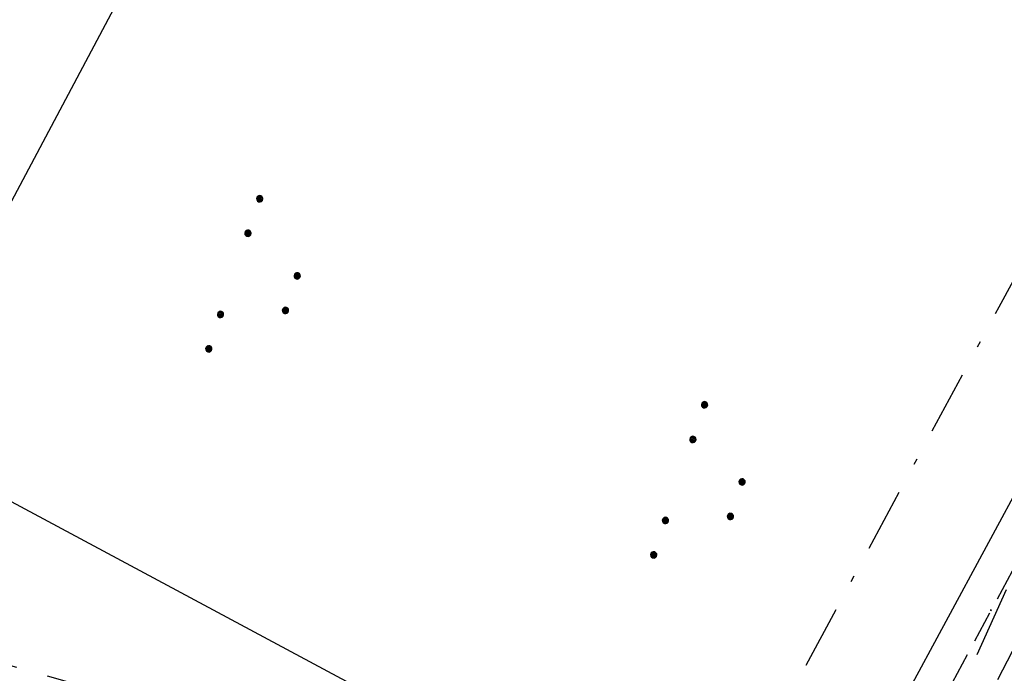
# Model space of a CAD drawing. Extents: x 510526 to 513920, y 467229 to 478797.
# Tile 398 of 467: x 512519 to 512581, y 476619 to 476660. Entities that reach past the tile are written whole.
import ezdxf

# ---------------------------------------------------------------- set-up
doc = ezdxf.new("R2010")
doc.units = 0
doc.header["$LTSCALE"] = 10
doc.header["$MEASUREMENT"] = 0
for name, pattern in [('ACAD_ISO16W100', [73, 15, -6.5, 15, -6.5, 15, -7, 1, -7]), ('LT00', [0]), ('LT08', [0.42, 0.2, -0.1, 0.02, -0.1]), ('LT11', [0.3, 0.2, -0.1])]:
    doc.linetypes.add(name, pattern=pattern)
doc.layers.get('0').update_dxf_attribs({"linetype": 'LT00'})
for name, color, linetype in [('BAB-KABEL', 220, 'ACAD_ISO16W100'), ('DFK_AB_L', 21, 'LT00'), ('DFK_KATASTER', 250, 'LT00'), ('DFK_NUTZUNG', 250, 'LT00'), ('STROM_UNTER', 80, 'LT08'), ('V88_FELDWEG', 250, 'LT11')]:
    doc.layers.add(name, color=color, linetype=linetype)

# ---------------------------------------------------------------- blocks, each defined once
blk = doc.blocks.new('SYMB0011')
at = {"color": 0, "linetype": 'ByBlock'}
for p, q in [((0.5, 0), (-0.5, 0)), ((0, 0.5), (0, -0.5))]:
    blk.add_line(p, q, dxfattribs=at)
blk = doc.blocks.new('SYMB7111')
at = {"color": 0, "linetype": 'ByBlock'}
for p, q in [((-0.13, 0.202919), (-0.13, 0.177081)), ((-0.125, 0.172895), (-0.125, 0.207105)), ((-0.12, 0.209164), (-0.12, 0.170836)), ((-0.115, 0.170204), (-0.115, 0.209796)), ((-0.11, 0.209164), (-0.11, 0.170836)), ((-0.105, 0.172895), (-0.105, 0.207105)), ((-0.1, 0.202919), (-0.1, 0.177081)), ((-0.095, 0.189874), (-0.095, 0.190146)), ((0.1, 0.202919), (0.1, 0.177081)), ((0.105, 0.172895), (0.105, 0.207105)), ((0.11, 0.209164), (0.11, 0.170836)), ((0.115, 0.170204), (0.115, 0.209796)), ((0.12, 0.209164), (0.12, 0.170836)), ((0.125, 0.172895), (0.125, 0.207105)), ((0.13, 0.202919), (0.13, 0.177081)), ((0.135, 0.189874), (0.135, 0.190146)), ((-0.515, -0.177081), (-0.515, -0.202919)), ((-0.51, -0.207105), (-0.51, -0.172895)), ((-0.505, -0.170836), (-0.505, -0.209164)), ((-0.5, -0.209796), (-0.5, -0.170204)), ((-0.495, -0.170836), (-0.495, -0.209164)), ((-0.49, -0.207105), (-0.49, -0.172895)), ((-0.485, -0.177081), (-0.485, -0.202919)), ((-0.285, -0.177081), (-0.285, -0.202919)), ((-0.28, -0.207105), (-0.28, -0.172895)), ((-0.275, -0.170836), (-0.275, -0.209164)), ((-0.27, -0.209796), (-0.27, -0.170204)), ((-0.265, -0.170836), (-0.265, -0.209164)), ((-0.26, -0.207105), (-0.26, -0.172895)), ((-0.255, -0.177081), (-0.255, -0.202919)), ((0.255, -0.177081), (0.255, -0.202919)), ((0.26, -0.207105), (0.26, -0.172895)), ((0.265, -0.170836), (0.265, -0.209164)), ((0.27, -0.209796), (0.27, -0.170204)), ((0.275, -0.170836), (0.275, -0.209164)), ((0.28, -0.207105), (0.28, -0.172895)), ((0.285, -0.177081), (0.285, -0.202919)), ((0.485, -0.177081), (0.485, -0.202919)), ((0.49, -0.207105), (0.49, -0.172895)), ((0.495, -0.170836), (0.495, -0.209164)), ((0.5, -0.209796), (0.5, -0.170204)), ((0.505, -0.170836), (0.505, -0.209164)), ((0.51, -0.207105), (0.51, -0.172895)), ((0.515, -0.177081), (0.515, -0.202919)), ((-0.48, -0.190126), (-0.48, -0.189854)), ((-0.25, -0.190126), (-0.25, -0.189854)), ((0.29, -0.190126), (0.29, -0.189854)), ((0.52, -0.190126), (0.52, -0.189854))]:
    blk.add_line(p, q, dxfattribs=at)
for points in [[(-0.095, 0.19), (-0.096981, 0.198678), (-0.10253, 0.205637), (-0.11055, 0.209499), (-0.11945, 0.209499), (-0.12747, 0.205637), (-0.133019, 0.198678), (-0.135, 0.19), (-0.133019, 0.181322), (-0.12747, 0.174363), (-0.11945, 0.170501), (-0.11055, 0.170501), (-0.10253, 0.174363), (-0.096981, 0.181322), (-0.095, 0.19)], [(0.135, 0.19), (0.133019, 0.198678), (0.12747, 0.205637), (0.11945, 0.209499), (0.11055, 0.209499), (0.10253, 0.205637), (0.096981, 0.198678), (0.095, 0.19), (0.096981, 0.181322), (0.10253, 0.174363), (0.11055, 0.170501), (0.11945, 0.170501), (0.12747, 0.174363), (0.133019, 0.181322), (0.135, 0.19)], [(-0.48, -0.19), (-0.481981, -0.181322), (-0.48753, -0.174363), (-0.49555, -0.170501), (-0.50445, -0.170501), (-0.51247, -0.174363), (-0.518019, -0.181322), (-0.52, -0.19), (-0.518019, -0.198678), (-0.51247, -0.205637), (-0.50445, -0.209499), (-0.49555, -0.209499), (-0.48753, -0.205637), (-0.481981, -0.198678), (-0.48, -0.19)], [(-0.25, -0.19), (-0.251981, -0.181322), (-0.25753, -0.174363), (-0.26555, -0.170501), (-0.27445, -0.170501), (-0.28247, -0.174363), (-0.288019, -0.181322), (-0.29, -0.19), (-0.288019, -0.198678), (-0.28247, -0.205637), (-0.27445, -0.209499), (-0.26555, -0.209499), (-0.25753, -0.205637), (-0.251981, -0.198678), (-0.25, -0.19)], [(0.29, -0.19), (0.288019, -0.181322), (0.28247, -0.174363), (0.27445, -0.170501), (0.26555, -0.170501), (0.25753, -0.174363), (0.251981, -0.181322), (0.25, -0.19), (0.251981, -0.198678), (0.25753, -0.205637), (0.26555, -0.209499), (0.27445, -0.209499), (0.28247, -0.205637), (0.288019, -0.198678), (0.29, -0.19)], [(0.52, -0.19), (0.518019, -0.181322), (0.51247, -0.174363), (0.50445, -0.170501), (0.49555, -0.170501), (0.48753, -0.174363), (0.481981, -0.181322), (0.48, -0.19), (0.481981, -0.198678), (0.48753, -0.205637), (0.49555, -0.209499), (0.50445, -0.209499), (0.51247, -0.205637), (0.518019, -0.198678), (0.52, -0.19)]]:
    blk.add_lwpolyline(points, dxfattribs=at)

msp = doc.modelspace()

# ---------------------------------------------------------------- linework, layer by layer
at = {"layer": 'BAB-KABEL', "ltscale": 0.03, "flags": 128}
msp.add_lwpolyline([(513339.839, 477816.319), (513312.266, 477774.649), (513284.672, 477732.996), (513252.5, 477694.412), (513223.881, 477653.496), (513195.795, 477612.121), (513167.629, 477570.875), (513139.88, 477529.298), (513111.793, 477487.916), (513083.807, 477446.454), (513055.844, 477404.978), (513022.492, 477355.034), (513000.515, 477321.52), (512973.122, 477279.62), (512945.422, 477237.871), (512917.575, 477196.217), (512879.155, 477137.499), (512858.339, 477103.216), (512837.389, 477068.954), (512811.451, 477026.06), (512784.195, 476983.896), (512756.652, 476941.559), (512731.123, 476898.632), (512706.393, 476854.964), (512681.949, 476811.101), (512658.869, 476770.394), (512633.742, 476723.052), (512609.823, 476678.973), (512586.03, 476634.72), (512574.463, 476609.04), (512565.77, 476584.237), (512545.206, 476542.916), (512523.454, 476497.739), (512501.769, 476452.474), (512480.246, 476407.171), (512458.846, 476361.789), (512438.563, 476315.939), (512418.177, 476270.118), (512378.72, 476177.833), (512359.892, 476131.364), (512341.348, 476084.783), (512322.575, 476038.314), (512304.817, 475991.341), (512287.677, 475944.24), (512270.282, 475897.168), (512254.121, 475849.696), (512237.768, 475802.276), (512221.53, 475754.824), (512205.859, 475707.192), (512190.782, 475659.377), (512175.78, 475611.52), (512161.516, 475563.423), (512145.692, 475515.804), (512137.725, 475496.074), (512130.625, 475467.918), (512119.035, 475418.91), (512105.583, 475370.555), (512100.73, 475351.099), (512084.182, 475320.513), (512082.618, 475318.668), (512071.987, 475296.243), (512062.064, 475264.372), (512059.316, 475232.902), (512061.872, 475193.176), (512054.818, 475143.1), (512045.689, 475099.989), (512036.29, 475050.898), (512027.273, 475001.725), (512018.223, 474952.549), (512008.899, 474903.418), (512000.14, 474854.229), (511992.355, 474804.855), (511985.273, 474755.369), (511977.385, 474700.851), (511969.41, 474646.425), (511966.53, 474615.204), (511972.795, 474604.79), (511970.049, 474596.165), (511959.565, 474586.374), (511941.907, 474517.478), (511936.852, 474477.772), (511926.657, 474399.733), (511919.973, 474355.376), (511910.09, 474296.615), (511899.454, 474238.126), (511883.784, 474152.683), (511870.289, 474094.001), (511857.131, 474053.876), (511852.776, 474012.454), (511853.171, 473966.862), (511852.492, 473957.146), (511851.311, 473949.656), (511841.692, 473942.065), (511825.821, 473895.229), (511826.651, 473894.117), (511810.899, 473851.945), (511793.573, 473805.027), (511775.285, 473758.358), (511755.124, 473712.475), (511734.052, 473667.008), (511712.225, 473621.972), (511689.498, 473577.273), (511665.157, 473533.497), (511639.854, 473490.241), (511612.908, 473448.14), (511601.588, 473431.806), (511558.048, 473366.072), (511514.894, 473306.01), (511484.056, 473267.454), (511450.631, 473224.7), (511393.065, 473164.53), (511363.017, 473132.866), (511308.517, 473076.446), (511275.572, 473040.359), (511243.006, 473009.331), (511235.22, 472986.054), (511231.03, 472981.056), (511075.99, 472813.106), (511070.243, 472807.304), (511057.801, 472797.513), (511038.028, 472769.96), (511010.695, 472730.526), (510983.876, 472687.185), (510959.577, 472643.761), (510934.3, 472604.326), (510904.804, 472574.327), (510913.914, 472558.288), (510911.702, 472550.665), (510911.228, 472549.239), (510895.971, 472514.712), (510882.655, 472477.924), (510872.403, 472460.753), (510857.497, 472432.352), (510836.101, 472381.12), (510836.281, 472368.894), (510832.944, 472355.972), (510830.181, 472332.026), (510848.219, 472325.537), (510838.512, 472271.416), (510831.965, 472215.431), (510830.702, 472169.392), (510828.833, 472118.665), (510829.075, 472067.625), (510833.949, 472011.739), (510842.444, 471951.437), (510849.978, 471906.34), (510856.18, 471866.272), (510867.229, 471812.821), (510879.853, 471762.875), (510891.506, 471713.806), (510903.789, 471665.07), (510916.063, 471616.285), (510929.638, 471568.076), (510950.958, 471501.368), (510971.606, 471429.824), (510974.35, 471422.765), (510989.551, 471366.875), (511004.499, 471314.199), (511016.364, 471270.838), (511026.276, 471232.419), (511039.24, 471184.146), (511056.597, 471116.881), (511065.905, 471078.265), (511077.604, 471030.011), (511089.225, 470981.622), (511098.911, 470932.895), (511107.165, 470884.025), (511116.152, 470835.042), (511125.079, 470786.059), (511133.148, 470736.973), (511137.299, 470706.315), (511129.89, 470689.715), (511129.543, 470684.612), (511132.443, 470671.581), (511143.113, 470670.948), (511145.784, 470638.261), (511151.08, 470588.888), (511155.977, 470539.416), (511159.512, 470489.779), (511162.627, 470440.141), (511165.944, 470390.621), (511167.842, 470340.945), (511167.805, 470291.237), (511167.773, 470272.425), (511169.192, 470243.962), (511168.974, 470223.344), (511163.734, 470203.872), (511151.457, 470170.118), (511152.401, 470145.764), (511161.627, 470107.325), (511162.261, 470078.654), (511157.084, 470021.39), (511153.973, 469975.779), (511150.229, 469924.108), (511146.614, 469878.373), (511141.044, 469826.728), (511133.852, 469745.039), (511131.815, 469700.017), (511128.932, 469655.166), (511125.194, 469595.287), (511130.663, 469554.69), (511130.405, 469544.669), (511121.691, 469477.401)], dxfattribs=at)
at = {"layer": 'DFK_AB_L'}
msp.add_line((512567.776, 476604.18), (512645.134, 476747.68), dxfattribs=at)
at = {"layer": 'DFK_KATASTER'}
for p, q in [((512511.101, 476634.573), (512580.459, 476765.427)), ((512511.411, 476633.556), (512566.759, 476603.874))]:
    msp.add_line(p, q, dxfattribs=at)
at = {"layer": 'STROM_UNTER', "ltscale": 2, "flags": 128}
msp.add_lwpolyline([(512740.029, 477167.844), (512740.417, 477131.048), (512740.805, 477109.638), (512740.932, 477066.37), (512741.576, 477044.446), (512741.964, 477033.192), (512741.441, 477012.164), (512740.972, 476997.669), (512741.183, 476989.303), (512742.098, 476987.124), (512747.801, 476972.186), (512755.993, 476957.738), (512754.505, 476953.61), (512738.312, 476923.893), (512734.069, 476916.767), (512716.096, 476885.051), (512677.316, 476817.549), (512667.98, 476800.525), (512626.399, 476724.864), (512622.621, 476718.527), (512610.622, 476697.036), (512596.333, 476670.469), (512580.801, 476641.988), (512567.103, 476616.538), (512555.987, 476597.26), (512531.627, 476615.618), (512514.987, 476620.37), (512488.437, 476620.833), (512462.626, 476622.303), (512437.721, 476627.733), (512425.115, 476632.272)], dxfattribs=at)
at = {"layer": 'V88_FELDWEG', "flags": 128}
for points in [[(512742.454, 476995.896), (512742.523, 476994.597), (512742.597, 476993.299), (512742.685, 476992.001), (512742.753, 476991.119), (512742.822, 476990.237), (512742.91, 476988.956), (512742.982, 476987.674), (512743.042, 476986.384), (512743.072, 476985.664), (512743.106, 476984.943), (512743.153, 476984.225), (512743.22, 476983.513), (512743.315, 476982.809), (512743.447, 476982.118), (512743.694, 476981.203), (512744.015, 476980.314), (512744.404, 476979.449), (512744.853, 476978.605), (512745.356, 476977.782), (512745.905, 476976.976), (512746.494, 476976.185), (512747.115, 476975.408), (512747.763, 476974.643), (512748.428, 476973.886), (512749.106, 476973.137), (512749.788, 476972.393), (512750.468, 476971.652), (512751.695, 476970.295), (512752.894, 476968.94), (512754.071, 476967.588), (512755.227, 476966.237), (512756.368, 476964.888), (512757.498, 476963.541), (512758.619, 476962.194), (512759.737, 476960.847), (512760.223, 476959.901), (512760.636, 476958.92), (512760.973, 476957.911), (512761.233, 476956.88), (512761.415, 476955.832), (512761.517, 476954.773), (512761.538, 476953.709), (512761.479, 476952.647), (512761.339, 476951.593), (512761.121, 476950.552), (512760.824, 476949.53), (512759.622, 476946.779), (512758.348, 476944.061), (512757.001, 476941.377), (512755.582, 476938.731), (512754.093, 476936.124), (512752.535, 476933.558), (512750.211, 476929.676), (512747.888, 476925.794), (512745.569, 476921.909), (512743.256, 476918.021), (512740.949, 476914.129), (512738.652, 476910.231), (512735.805, 476905.367), (512732.973, 476900.494), (512730.156, 476895.612), (512727.353, 476890.723), (512724.562, 476885.826), (512722.362, 476881.947), (512720.168, 476878.064), (512717.977, 476874.179), (512715.79, 476870.293), (512713.603, 476866.406), (512711.415, 476862.52), (512709.019, 476858.27), (512706.622, 476854.02), (512704.223, 476849.771), (512701.825, 476845.522), (512699.428, 476841.272), (512697.033, 476837.021), (512694.818, 476833.083), (512692.608, 476829.143), (512690.402, 476825.201), (512688.202, 476821.255), (512686.009, 476817.305), (512683.825, 476813.35), (512682.211, 476810.415), (512680.599, 476807.478), (512678.989, 476804.54), (512677.376, 476801.604), (512675.76, 476798.67), (512674.137, 476795.739), (512672.505, 476792.813), (512670.863, 476789.893), (512669.498, 476787.488), (512668.127, 476785.087), (512666.752, 476782.688), (512665.376, 476780.29), (512664, 476777.891), (512662.628, 476775.491), (512661.261, 476773.087), (512659.903, 476770.679), (512658.556, 476768.265), (512657.222, 476765.843), (512655.907, 476763.42), (512654.605, 476760.991), (512653.312, 476758.556), (512652.027, 476756.117), (512650.746, 476753.675), (512649.467, 476751.233), (512648.186, 476748.791), (512646.901, 476746.352), (512645.608, 476743.917), (512644.306, 476741.487), (512643.013, 476739.102), (512641.71, 476736.723), (512640.398, 476734.349), (512639.081, 476731.977), (512637.76, 476729.608), (512636.437, 476727.239), (512635.115, 476724.871), (512633.796, 476722.5), (512632.482, 476720.127), (512631.175, 476717.75), (512629.724, 476715.087), (512628.283, 476712.419), (512626.85, 476709.746), (512625.424, 476707.07), (512624.001, 476704.392), (512622.581, 476701.712), (512621.161, 476699.033), (512619.74, 476696.353), (512618.316, 476693.676), (512616.503, 476690.284), (512614.684, 476686.896), (512612.858, 476683.511), (512611.029, 476680.129), (512609.196, 476676.748), (512607.361, 476673.368), (512605.526, 476669.988), (512603.372, 476666.02), (512601.221, 476662.051), (512599.073, 476658.079), (512596.931, 476654.105), (512594.795, 476650.127), (512592.668, 476646.145), (512591.122, 476643.237), (512589.58, 476640.328), (512588.041, 476637.417), (512586.502, 476634.505), (512584.962, 476631.595), (512583.419, 476628.685), (512581.873, 476625.778), (512580.321, 476622.873), (512579.007, 476620.424), (512577.69, 476617.977), (512576.373, 476615.53), (512575.058, 476613.082), (512573.749, 476610.63), (512572.446, 476608.176), (512571.154, 476605.716), (512569.874, 476603.249), (512562.279, 476588.514)], [(512744.868, 476995.991), (512744.927, 476993.768), (512744.989, 476991.544), (512745.007, 476990.896), (512745.018, 476990.248), (512745.018, 476989.498), (512745.011, 476988.748), (512745.008, 476987.998), (512745.021, 476987.249), (512745.059, 476986.499), (512745.158, 476985.553), (512745.316, 476984.613), (512745.532, 476983.687), (512745.805, 476982.78), (512746.174, 476981.801), (512746.607, 476980.852), (512747.097, 476979.928), (512747.637, 476979.028), (512748.221, 476978.15), (512748.842, 476977.29), (512749.494, 476976.445), (512750.17, 476975.615), (512750.863, 476974.795), (512751.567, 476973.983), (512752.275, 476973.177), (512753.921, 476971.309), (512755.555, 476969.454), (512757.18, 476967.611), (512758.798, 476965.777), (512760.412, 476963.948), (512762.024, 476962.122), (512762.536, 476961.1), (512762.981, 476960.047), (512763.358, 476958.968), (512763.664, 476957.867), (512763.898, 476956.748), (512764.061, 476955.616), (512764.149, 476954.477), (512764.165, 476953.334), (512764.106, 476952.192), (512763.974, 476951.057), (512763.77, 476949.932), (512763.493, 476948.823), (512762.136, 476945.938), (512760.712, 476943.084), (512759.223, 476940.265), (512757.669, 476937.48), (512756.052, 476934.732), (512754.371, 476932.022), (512752.081, 476928.183), (512749.792, 476924.343), (512747.505, 476920.503), (512745.222, 476916.66), (512742.942, 476912.814), (512740.668, 476908.966), (512738.276, 476904.903), (512735.893, 476900.835), (512733.518, 476896.762), (512731.154, 476892.683), (512728.8, 476888.597), (512726.459, 476884.505), (512724.593, 476881.223), (512722.734, 476877.936), (512720.879, 476874.647), (512719.028, 476871.357), (512717.179, 476868.065), (512715.329, 476864.773), (512713.477, 476861.483), (512711.418, 476857.832), (512709.355, 476854.183), (512707.291, 476850.535), (512705.227, 476846.887), (512703.165, 476843.238), (512701.106, 476839.587), (512699.051, 476835.934), (512696.821, 476831.954), (512694.598, 476827.97), (512692.38, 476823.984), (512690.167, 476819.995), (512687.957, 476816.004), (512685.75, 476812.011), (512683.881, 476808.627), (512682.011, 476805.244), (512680.139, 476801.862), (512678.263, 476798.482), (512676.381, 476795.105), (512674.492, 476791.732), (512672.594, 476788.364), (512671.118, 476785.76), (512669.637, 476783.159), (512668.155, 476780.559), (512666.673, 476777.958), (512665.193, 476775.357), (512663.718, 476772.752), (512662.251, 476770.144), (512660.792, 476767.531), (512659.345, 476764.911), (512657.999, 476762.447), (512656.663, 476759.977), (512655.335, 476757.503), (512654.012, 476755.026), (512652.693, 476752.547), (512651.375, 476750.067), (512650.056, 476747.587), (512648.734, 476745.11), (512647.407, 476742.635), (512646.072, 476740.164), (512644.647, 476737.549), (512643.214, 476734.938), (512641.775, 476732.331), (512640.332, 476729.725), (512638.889, 476727.12), (512637.448, 476724.514), (512636.011, 476721.906), (512634.58, 476719.294), (512633.159, 476716.677), (512631.723, 476714.007), (512630.297, 476711.331), (512628.878, 476708.652), (512627.464, 476705.97), (512626.052, 476703.287), (512624.64, 476700.603), (512623.225, 476697.921), (512621.806, 476695.242), (512620.379, 476692.567), (512618.795, 476689.622), (512617.201, 476686.682), (512615.599, 476683.746), (512613.994, 476680.812), (512612.386, 476677.88), (512610.778, 476674.947), (512609.174, 476672.013), (512607.574, 476669.076), (512605.718, 476665.647), (512603.87, 476662.213), (512602.03, 476658.775), (512600.195, 476655.335), (512598.363, 476651.892), (512596.533, 476648.449), (512594.703, 476645.005), (512592.928, 476641.667), (512591.153, 476638.329), (512589.38, 476634.989), (512587.61, 476631.648), (512585.846, 476628.304), (512584.089, 476624.957), (512582.34, 476621.605), (512580.685, 476618.411), (512579.038, 476615.212), (512577.397, 476612.011), (512575.761, 476608.806), (512574.128, 476605.601), (512572.497, 476602.394), (512565.034, 476587.331)]]:
    msp.add_lwpolyline(points, dxfattribs=at)

# ---------------------------------------------------------------- block references
at = {"layer": 'DFK_NUTZUNG', "xscale": 10, "yscale": 10, "zscale": 10, "rotation": 251.28826}
for p in [(512534.408, 476643.477), (512562.452, 476630.478)]:
    msp.add_blockref('SYMB7111', p, dxfattribs=at)
at = {"layer": 'V88_FELDWEG', "xscale": 0.09999999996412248, "yscale": 0.09999999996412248, "zscale": 0.1, "rotation": 239.9696990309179}
msp.add_blockref('SYMB0011', (512580.321, 476622.873), dxfattribs=at)

doc.saveas('drawing.dxf')
